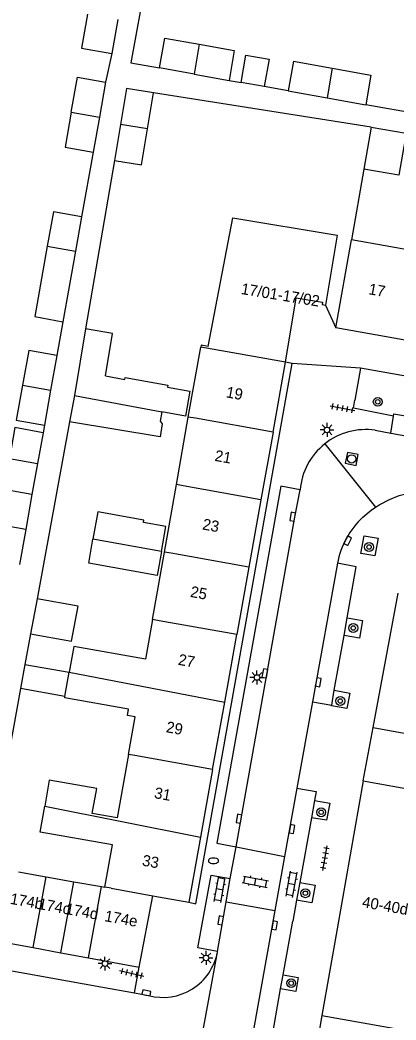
# Model space of a CAD drawing. Extents: x 131000 to 133014, y 396499 to 399001.
# Drawn here: x 131315.1 to 131349, y 397827.9 to 397918 of the extents above; entities that cross this region are included whole.
import ezdxf

# ---------------------------------------------------------------- set-up
doc = ezdxf.new("R2010")
doc.units = 0
for name, color, linetype in [('gg-afsc-erfafscheiding', 7, 'Continuous'), ('gg-afsc-muur', 7, 'Continuous'), ('gg-anno-huisnummerreeks BGT', 7, 'Continuous'), ('gg-bbg-bijgebouw', 7, 'Continuous'), ('gg-bbg-gedigitaliseerde bebouwing', 7, 'Continuous'), ('gg-bbg-gedigitaliseerde bijgebouw', 7, 'Continuous'), ('gg-bbg-hoofdgebouw', 7, 'Continuous'), ('gg-bbg-luifel en loopbrug', 7, 'Continuous'), ('gg-bbg-tussenscheiding', 7, 'Continuous'), ('gg-knt-verharding', 7, 'Continuous'), ('gg-knt-verharding nz', 7, 'Continuous'), ('gt-grn-vlakafsluiter', 7, 'Continuous'), ('gt-grn-weggrens', 7, 'Continuous'), ('gt-symb-boom', 7, 'Continuous'), ('gt-symb-brandkraan', 7, 'Continuous'), ('gt-symb-klinker verharding', 7, 'Continuous'), ('gt-symb-kolk', 7, 'Continuous'), ('gt-symb-lichtmast', 7, 'Continuous'), ('gt-symb-rioolschacht', 7, 'Continuous'), ('gt-symb-tegel verharding', 7, 'Continuous')]:
    doc.layers.add(name, color=color, linetype=linetype)

# ---------------------------------------------------------------- blocks, each defined once
blk = doc.blocks.new('gt0-BOOM')
at = {"layer": 'gt-symb-boom'}
for radius in [0.4, 0.2]:
    blk.add_circle((0, 0), radius, dxfattribs=at)
blk = doc.blocks.new('gt0-KOLK')
at = {"layer": 'gt-symb-kolk'}
blk.add_lwpolyline([(0, 0), (0.375, 0), (0.375, 0.4), (-0.375, 0.4), (-0.375, 0), (0, 0)], dxfattribs=at)
blk = doc.blocks.new('gt0-RS')
at = {"layer": 'gt-symb-rioolschacht'}
blk.add_lwpolyline([(-0.5, -0.5), (0.5, -0.5), (0.5, 0.5), (-0.5, 0.5)], close=True, dxfattribs=at)
blk.add_circle((0, 0), 0.375, dxfattribs=at)
blk = doc.blocks.new('gt0-KL1')
at = {"layer": 'gt-symb-klinker verharding'}
for p, q in [((-1.15, 0.3), (1.15, 0.3)), ((-1, -0.3), (-1, 0.3)), ((-0.5, 0.3), (-0.5, 0.45)), ((0, -0.3), (0, 0.3)), ((0.5, 0.3), (0.5, 0.45)), ((1, -0.3), (1, 0.3)), ((-1.15, -0.3), (1.15, -0.3)), ((-0.5, -0.45), (-0.5, -0.3)), ((0.5, -0.45), (0.5, -0.3))]:
    blk.add_line(p, q, dxfattribs=at)
blk = doc.blocks.new('gt0-TEG1')
at = {"layer": 'gt-symb-tegel verharding'}
for p, q in [((-1.125, 0), (1.125, 0)), ((-0.9, -0.25), (-0.9, 0.25)), ((-0.45, -0.25), (-0.45, 0.25)), ((0, -0.25), (0, 0.25)), ((0.45, -0.25), (0.45, 0.25)), ((0.9, -0.25), (0.9, 0.25))]:
    blk.add_line(p, q, dxfattribs=at)
blk = doc.blocks.new('gt0-LMAST')
at = {"layer": 'gt-symb-lichtmast'}
for p, q in [((-0.182, 0.173), (-0.447, 0.438)), ((-0.005, 0.246), (-0.005, 0.621)), ((0.172, 0.173), (0.437, 0.438)), ((-0.255, -0.004), (-0.63, -0.004)), ((-0.182, -0.181), (-0.447, -0.446)), ((-0.005, -0.254), (-0.005, -0.629)), ((0.437, -0.446), (0.172, -0.181)), ((0.245, -0.004), (0.62, -0.004))]:
    blk.add_line(p, q, dxfattribs=at)
blk.add_circle((-0.005, -0.004), 0.25, dxfattribs=at)
blk = doc.blocks.new('gt0-BR')
at = {"layer": 'gt-symb-brandkraan'}
for centre, radius, start, end in [((-0.244, 0), 0.206, 107.56694, 252.43307), ((0.599, -2.664), 3, 106.89205, 107.56694), ((0, -0.691), 0.938, 73.10799, 106.89205), ((-0.599, -2.664), 3, 72.43309, 73.10799), ((0.244, 0), 0.206, 287.56695, 72.43309), ((0.599, 2.664), 3, 252.43307, 253.10797), ((0, 0.691), 0.938, 253.10797, 286.89206), ((-0.599, 2.664), 3, 286.89206, 287.56695)]:
    blk.add_arc(centre, radius, start, end, dxfattribs=at)

msp = doc.modelspace()

# ---------------------------------------------------------------- linework, layer by layer
at = {"layer": 'gg-afsc-erfafscheiding'}
for p, q in [((131323.354, 397914.947), (131322.799, 397912.365)), ((131333.932, 397912.541), (131335.002, 397912.345)), ((131339.259, 397911.59), (131337.09, 397911.977)), ((131346.716, 397908.321), (131327.107, 397911.414)), ((131351.886, 397909.335), (131346.234, 397910.344)), ((131321.674, 397906.071), (131320.636, 397900.261)), ((131323.617, 397905.34), (131320.999, 397890.167)), ((131346.061, 397904.548), (131344.965, 397898.191)), ((131318.948, 397890.814), (131318.406, 397887.779)), ((131319.558, 397881.808), (131316.621, 397865.869)), ((131317.285, 397881.505), (131317.162, 397880.821)), ((131316.668, 397878.056), (131316.166, 397875.243)), ((131316.041, 397862.72), (131315.533, 397859.963)), ((131315.13, 397857.773), (131312.18, 397841.765))]:
    msp.add_line(p, q, dxfattribs=at)
msp.add_lwpolyline([(131326.864, 397923.978), (131325.088, 397914.125), (131327.651, 397913.662)], dxfattribs=at)
at = {"layer": 'gg-afsc-muur'}
for q in [(131349.15, 397866.38), (131409.45, 397843.11)]:
    msp.add_line((131346.902, 397854.271), q, dxfattribs=at)
at = {"layer": 'gg-bbg-bijgebouw'}
for p, q in [((131346.716, 397908.321), (131346.061, 397904.548)), ((131346.716, 397908.321), (131349.88, 397907.78)), ((131323.426, 397889.76), (131320.999, 397890.167)), ((131325.83, 397832.71), (131327.06, 397839.12)), ((131313.796, 397834.914), (131316.286, 397834.458)), ((131316.286, 397834.458), (131318.776, 397834.002)), ((131318.776, 397834.002), (131321.267, 397833.546)), ((131321.267, 397833.546), (131325.83, 397832.71))]:
    msp.add_line(p, q, dxfattribs=at)
msp.add_lwpolyline([(131349.88, 397907.78), (131349.224, 397903.998), (131346.061, 397904.548)], dxfattribs=at)
at = {"layer": 'gg-bbg-gedigitaliseerde bebouwing'}
for p, q in [((131351.54, 397897.008), (131344.965, 397898.191)), ((131330.252, 397882.226), (131331.372, 397888.534)), ((131329.174, 397876.151), (131330.252, 397882.226)), ((131328.095, 397870.076), (131329.174, 397876.151)), ((131327.017, 397864.001), (131328.095, 397870.076)), ((131319.135, 397857.076), (131319.525, 397859.268))]:
    msp.add_line(p, q, dxfattribs=at)
for points in [[(131332.051, 397888.58), (131334.272, 397900.153), (131343.655, 397898.607), (131342.618, 397892.302)], [(131332.051, 397888.58), (131331.402, 397888.704), (131331.372, 397888.534)], [(131327.017, 397864.001), (131326.384, 397860.436), (131319.936, 397861.581), (131319.525, 397859.268)], [(131324.86, 397851.851), (131325.46, 397855.229), (131324.767, 397855.352), (131324.87, 397855.933), (131319.114, 397856.955), (131319.135, 397857.076)], [(131324.86, 397851.851), (131323.847, 397846.143), (131321.6, 397846.542), (131321.999, 397848.787), (131317.726, 397849.545), (131317.311, 397847.206)], [(131322.738, 397839.897), (131323.415, 397843.709), (131316.895, 397844.866), (131317.311, 397847.206)]]:
    msp.add_lwpolyline(points, dxfattribs=at)
at = {"layer": 'gg-bbg-gedigitaliseerde bijgebouw'}
for p, q in [((131339.73, 397914.268), (131339.259, 397911.59)), ((131339.73, 397914.268), (131343.221, 397913.645)), ((131330.774, 397913.105), (131327.651, 397913.662)), ((131330.774, 397913.105), (131333.932, 397912.541)), ((131322.799, 397912.365), (131322.237, 397909.218)), ((131339.259, 397911.59), (131342.757, 397910.965)), ((131326.565, 397908.179), (131327.107, 397911.414)), ((131342.757, 397910.965), (131346.234, 397910.344)), ((131322.237, 397909.218), (131321.674, 397906.071)), ((131324.147, 397908.569), (131323.617, 397905.34)), ((131320.636, 397900.261), (131320.08, 397897.149)), ((131320.08, 397897.149), (131318.948, 397890.814)), ((131320.999, 397890.167), (131319.992, 397884.163)), ((131322.785, 397885.94), (131323.426, 397889.76)), ((131318.406, 397887.779), (131317.845, 397884.642)), ((131317.845, 397884.642), (131317.285, 397881.505)), ((131319.992, 397884.163), (131319.558, 397881.808)), ((131317.162, 397880.821), (131316.668, 397878.056)), ((131316.166, 397875.243), (131315.604, 397872.102)), ((131315.604, 397872.102), (131315.043, 397868.96)), ((131316.621, 397865.869), (131316.041, 397862.72)), ((131314.966, 397841.272), (131317.459, 397840.831)), ((131317.459, 397840.831), (131319.952, 397840.39)), ((131319.952, 397840.39), (131322.445, 397839.949)), ((131322.445, 397839.949), (131322.738, 397839.897))]:
    msp.add_line(p, q, dxfattribs=at)
for points in [[(131327.651, 397913.662), (131328.132, 397916.339), (131331.238, 397915.785)], [(131331.238, 397915.785), (131334.396, 397915.221), (131333.932, 397912.541)], [(131343.221, 397913.645), (131346.712, 397913.022), (131346.234, 397910.344)], [(131319.707, 397909.67), (131320.269, 397912.817), (131322.799, 397912.365)], [(131327.107, 397911.414), (131324.677, 397911.797), (131324.147, 397908.569)], [(131319.707, 397909.67), (131319.145, 397906.523), (131321.674, 397906.071)], [(131323.617, 397905.34), (131326.022, 397904.944), (131326.565, 397908.179)], [(131320.636, 397900.261), (131318.106, 397900.713), (131317.55, 397897.601)], [(131317.55, 397897.601), (131316.418, 397891.266), (131318.948, 397890.814)], [(131318.406, 397887.779), (131315.876, 397888.231), (131315.315, 397885.094)], [(131322.785, 397885.94), (131324.544, 397885.62), (131324.571, 397885.781), (131328.395, 397885.102), (131328.364, 397884.924), (131330.385, 397884.555), (131329.986, 397882.308), (131327.859, 397882.703)], [(131315.315, 397885.094), (131314.755, 397881.957), (131317.285, 397881.505)], [(131327.859, 397882.703), (131327.712, 397881.871), (131327.91, 397881.609), (131327.715, 397880.44), (131319.558, 397881.808)], [(131317.162, 397880.821), (131314.633, 397881.273), (131314.139, 397878.508), (131316.668, 397878.056)], [(131316.166, 397875.243), (131313.636, 397875.695), (131313.075, 397872.554)], [(131327.836, 397870.122), (131328.233, 397872.362), (131326.205, 397872.722), (131326.246, 397872.957), (131322.096, 397873.694), (131321.659, 397871.231)], [(131327.836, 397870.122), (131327.455, 397867.976), (131321.276, 397869.073), (131321.659, 397871.231)], [(131316.041, 397862.72), (131319.738, 397862.039), (131320.321, 397865.204), (131316.621, 397865.869)]]:
    msp.add_lwpolyline(points, dxfattribs=at)
at = {"layer": 'gg-bbg-hoofdgebouw'}
for p, q in [((131343.53, 397890.26), (131344.965, 397898.191)), ((131350.108, 397889.077), (131343.53, 397890.26)), ((131337.889, 397880.855), (131339.02, 397887.16)), ((131337.889, 397880.855), (131336.8, 397874.781)), ((131336.8, 397874.781), (131335.711, 397868.708)), ((131335.711, 397868.708), (131334.621, 397862.635)), ((131333.532, 397856.564), (131334.621, 397862.635)), ((131332.443, 397850.49), (131333.532, 397856.564)), ((131332.443, 397850.49), (131331.354, 397844.417)), ((131346.01, 397849.47), (131343.66, 397836.143)), ((131346.01, 397849.47), (131361.009, 397846.824)), ((131331.354, 397844.417), (131330.3, 397838.54)), ((131327.06, 397839.12), (131330.3, 397838.54)), ((131343.66, 397836.143), (131342.288, 397828.36)), ((131342.288, 397828.36), (131341.66, 397824.8))]:
    msp.add_line(p, q, dxfattribs=at)
msp.add_lwpolyline([(131339.02, 397887.16), (131339.98, 397892.961), (131342.338, 397892.571), (131342.302, 397892.354), (131342.618, 397892.302)], dxfattribs=at)
at = {"layer": 'gg-bbg-luifel en loopbrug'}
for p, q in [((131323.903, 397918.006), (131323.354, 397914.947)), ((131337.09, 397911.977), (131335.002, 397912.345)), ((131315.533, 397859.963), (131315.13, 397857.773)), ((131315.533, 397859.963), (131319.525, 397859.268)), ((131319.135, 397857.076), (131315.13, 397857.773))]:
    msp.add_line(p, q, dxfattribs=at)
for points in [[(131321.167, 397918.495), (131320.63, 397915.436), (131323.354, 397914.947)], [(131335.002, 397912.345), (131335.438, 397914.822), (131337.526, 397914.455), (131337.09, 397911.977)]]:
    msp.add_lwpolyline(points, dxfattribs=at)
at = {"layer": 'gg-bbg-tussenscheiding'}
for p, q in [((131331.238, 397915.785), (131330.774, 397913.105)), ((131343.221, 397913.645), (131342.757, 397910.965)), ((131319.707, 397909.67), (131322.237, 397909.218)), ((131326.565, 397908.179), (131324.147, 397908.569)), ((131317.55, 397897.601), (131320.08, 397897.149)), ((131339.02, 397887.16), (131331.372, 397888.534)), ((131315.315, 397885.094), (131317.845, 397884.642)), ((131319.992, 397884.163), (131327.859, 397882.703)), ((131330.888, 397882.112), (131330.252, 397882.226)), ((131337.889, 397880.855), (131330.888, 397882.112)), ((131329.797, 397876.039), (131329.174, 397876.151)), ((131336.8, 397874.781), (131329.797, 397876.039)), ((131315.604, 397872.102), (131313.075, 397872.554)), ((131327.836, 397870.122), (131321.659, 397871.231)), ((131328.707, 397869.966), (131328.095, 397870.076)), ((131335.711, 397868.708), (131328.707, 397869.966)), ((131327.616, 397863.893), (131327.017, 397864.001)), ((131334.621, 397862.635), (131327.616, 397863.893)), ((131319.525, 397859.268), (131333.532, 397856.564)), ((131325.436, 397851.748), (131324.86, 397851.851)), ((131332.443, 397850.49), (131325.436, 397851.748)), ((131317.311, 397847.206), (131331.354, 397844.417)), ((131316.286, 397834.458), (131317.459, 397840.831)), ((131318.776, 397834.002), (131319.952, 397840.39)), ((131321.267, 397833.546), (131322.445, 397839.949)), ((131323.29, 397839.799), (131322.738, 397839.897)), ((131323.29, 397839.799), (131327.06, 397839.12)), ((131342.288, 397828.36), (131349.728, 397827.039))]:
    msp.add_line(p, q, dxfattribs=at)
at = {"layer": 'gg-knt-verharding'}
for p, q in [((131339.622, 397887.045), (131339.02, 397887.16)), ((131345.78, 397886.628), (131345.254, 397883.743)), ((131348.491, 397880.789), (131348.748, 397882.316)), ((131348.748, 397882.316), (131348.782, 397882.519)), ((131348.782, 397882.519), (131360.542, 397880.396)), ((131347.094, 397881.034), (131348.491, 397880.789)), ((131344.28, 397862.571), (131344.561, 397864.159)), ((131343.405, 397857.625), (131344.28, 397862.571)), ((131343.17, 397856.299), (131343.405, 397857.625)), ((131341.429, 397856.588), (131340.028, 397848.811)), ((131341.429, 397856.588), (131343.17, 397856.299)), ((131346.01, 397849.47), (131346.902, 397854.271)), ((131341.618, 397847.705), (131341.339, 397846.152)), ((131341.339, 397846.152), (131340.291, 397840.311)), ((131334.032, 397840.68), (131334.55, 397843.526)), ((131334.55, 397843.526), (131338.927, 397842.673)), ((131340.291, 397840.311), (131340.009, 397838.745)), ((131333.667, 397838.594), (131338.054, 397837.802)), ((131340.009, 397838.745), (131339.669, 397836.849)), ((131338.802, 397832.015), (131339.669, 397836.849)), ((131332.87, 397834.047), (131332.881, 397834.105)), ((131338.573, 397830.74), (131338.802, 397832.015)), ((131322.38, 397830.925), (131325.402, 397830.376)), ((131337.636, 397825.52), (131338.573, 397830.74)), ((131325.402, 397830.376), (131326.656, 397830.148))]:
    msp.add_line(p, q, dxfattribs=at)
for points in [[(131330.3, 397838.54), (131330.916, 397838.39), (131339.622, 397887.045)], [(131358.855, 397884.289), (131357.132, 397884.609), (131345.78, 397886.628)], [(131348.748, 397882.316), (131345.134, 397883.037), (131345.254, 397883.743)], [(131340.325, 397875.66), (131338.594, 397875.999), (131332.837, 397843.86), (131334.55, 397843.526)], [(131347.12, 397874.099), (131347.523, 397874.367), (131348.369, 397874.812), (131349.26, 397875.159), (131350.177, 397875.4), (131350.863, 397875.488)], [(131345.974, 397873.211), (131346.718, 397873.83), (131347.12, 397874.099)], [(131346.102, 397871.528), (131347.354, 397871.318), (131347.063, 397869.733), (131345.792, 397869.956), (131346.102, 397871.528)], [(131344.561, 397864.159), (131345.372, 397868.745), (131343.683, 397869.058)], [(131344.561, 397864.159), (131345.959, 397863.904), (131345.682, 397862.324), (131344.28, 397862.571)], [(131343.405, 397857.625), (131344.792, 397857.373), (131344.538, 397855.992), (131343.159, 397856.237), (131343.17, 397856.299)], [(131340.028, 397848.811), (131341.761, 397848.501), (131341.618, 397847.705)], [(131341.618, 397847.705), (131343.013, 397847.471), (131342.71, 397845.935), (131341.339, 397846.152)], [(131332.881, 397834.105), (131331.121, 397834.426), (131332.303, 397840.974), (131334.032, 397840.68)], [(131340.291, 397840.311), (131341.672, 397840.079), (131341.39, 397838.494), (131340.009, 397838.745)], [(131286.479, 397837.391), (131287.287, 397837.22), (131322.38, 397830.925)], [(131338.802, 397832.015), (131340.154, 397831.774), (131339.949, 397830.503), (131338.573, 397830.74)]]:
    msp.add_lwpolyline(points, dxfattribs=at)
for centre, radius, start, end in [((131346.23, 397875.172), 5.926, 81.61573, 128.43991), ((131346.231, 397875.172), 5.926, 128.45029, 175.27449), ((131351.249, 397867.593), 7.707, 133.19505, 169.03835), ((131327.958, 397834.975), 4.999, 254.90618, 349.30659)]:
    msp.add_arc(centre, radius, start, end, dxfattribs=at)
at = {"layer": 'gg-knt-verharding nz'}
for p, q in [((131348.491, 397880.789), (131375.385, 397875.926)), ((131343.683, 397869.058), (131341.429, 397856.588)), ((131340.028, 397848.811), (131338.927, 397842.673)), ((131338.927, 397842.673), (131338.054, 397837.802)), ((131333.667, 397838.594), (131334.032, 397840.68)), ((131332.881, 397834.105), (131333.667, 397838.594)), ((131338.054, 397837.802), (131335.852, 397825.518))]:
    msp.add_line(p, q, dxfattribs=at)
msp.add_lwpolyline([(131334.55, 397843.526), (131339.858, 397873.215), (131340.325, 397875.66)], dxfattribs=at)
at = {"layer": 'gt-grn-vlakafsluiter'}
msp.add_line((131342.618, 397892.302), (131343.53, 397890.26), dxfattribs=at)
at = {"layer": 'gt-grn-weggrens'}
for p, q in [((131345.78, 397886.628), (131339.622, 397887.045)), ((131342.546, 397879.813), (131347.12, 397874.099)), ((131330.141, 397819.118), (131332.87, 397834.047)), ((131325.402, 397830.376), (131325.83, 397832.71))]:
    msp.add_line(p, q, dxfattribs=at)

# ---------------------------------------------------------------- block references
at = {"layer": 'gt-symb-boom'}
for p in [(131347.322, 397883.596), (131346.538, 397870.525), (131345.114, 397863.234), (131343.943, 397856.663), (131342.223, 397846.644), (131340.798, 397839.355), (131339.518, 397831.258)]:
    msp.add_blockref('gt0-BOOM', p, dxfattribs=at)
at = {"layer": 'gt-symb-brandkraan'}
msp.add_blockref('gt0-BR', (131332.519, 397842.28), dxfattribs=at)
at = {"layer": 'gt-symb-klinker verharding'}
for p, rotation in [((131339.557, 397840.17), 79.98206552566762), ((131333.083, 397839.695), 79.98206552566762), ((131336.289, 397840.393), -10.950434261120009)]:
    msp.add_blockref('gt0-KL1', p, dxfattribs=dict(at, rotation=rotation))
at = {"layer": 'gt-symb-kolk'}
for p, rotation in [((131339.858, 397873.215), 79.92566726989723), ((131344.432, 397871.187), -117.7692126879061), ((131337.348, 397859.118), 79.925667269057), ((131341.76, 397858.387), -100.19720557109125), ((131335.015, 397846.024), 79.39794170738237), ((131339.393, 397845.166), -99.90507920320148), ((131333.367, 397836.867), 79.98206552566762), ((131337.84, 397836.493), -100.14079314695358), ((131326.439, 397830.187), -10.30997039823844)]:
    msp.add_blockref('gt0-KOLK', p, dxfattribs=dict(at, rotation=rotation))
at = {"layer": 'gt-symb-lichtmast'}
for p in [(131342.758, 397881.075), (131336.439, 397858.783), (131331.854, 397833.536), (131322.746, 397833.021)]:
    msp.add_blockref('gt0-LMAST', p, dxfattribs=at)
at = {"layer": 'gt-symb-rioolschacht', "rotation": -11.478482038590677}
msp.add_blockref('gt0-RS', (131344.973, 397878.459), dxfattribs=at)
at = {"layer": 'gt-symb-tegel verharding'}
for p, rotation in [((131344.147, 397883.019), -10.781616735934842), ((131342.555, 397842.511), 79.98206552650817), ((131325.16, 397832.135), -13.00750479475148)]:
    msp.add_blockref('gt0-TEG1', p, dxfattribs=dict(at, rotation=rotation))

# ---------------------------------------------------------------- texts
at = {"layer": 'gg-anno-huisnummerreeks BGT'}
for s, rotation, p in [('17/01-17/02', 350.7, (131334.952, 397893.314)), ('17', 349.8, (131346.437, 397893.294)), ('19', 349.8, (131333.601, 397884.011)), ('21', 349.9, (131332.576, 397878.291)), ('23', 349.8, (131331.468, 397872.115)), ('25', 349.8, (131330.378, 397866.043)), ('27', 349.8, (131329.281, 397859.93)), ('29', 349.9, (131328.194, 397853.86)), ('31', 349.8, (131327.129, 397847.929)), ('33', 349.8, (131326.039, 397841.849)), ('174b', 349.6, (131314.144, 397838.41)), ('174c', 349.6, (131316.672, 397837.946)), ('40-40d', 350, (131345.859, 397838.106)), ('174d', 349.6, (131319.124, 397837.498)), ('174e', 349.6, (131322.651, 397836.852))]:
    msp.add_text(s, height=1, rotation=rotation, dxfattribs=at).set_placement(p)

doc.saveas('drawing.dxf')
